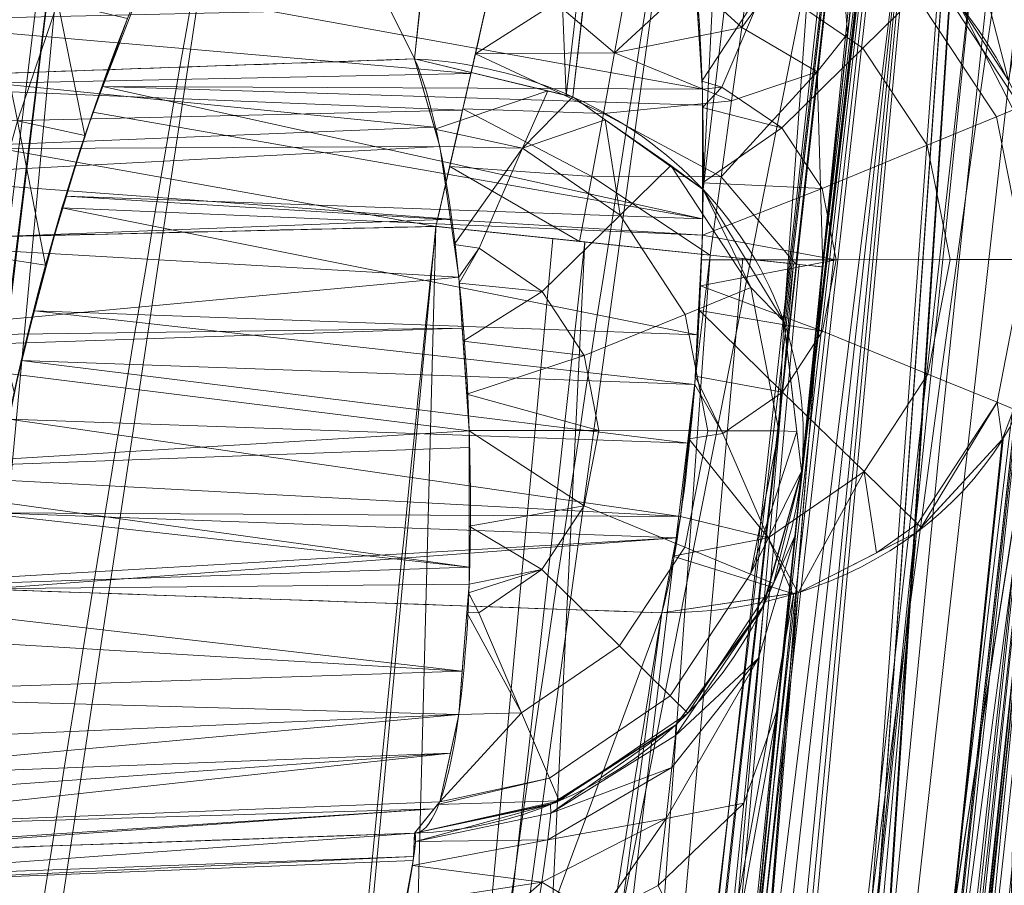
# Model space of a CAD drawing. Header units: millimetres. Extents: x -72 to 72, y -145 to 145.
# Tile 242 of 522: x -56.79 to -56.057, y 5.433 to 6.077. Entities that reach past the tile are written whole.
import ezdxf

# ---------------------------------------------------------------- set-up
doc = ezdxf.new("R2010")
doc.units = ezdxf.units.MM
doc.layers.add('1', color=7, linetype='CONTINUOUS')

msp = doc.modelspace()

# ---------------------------------------------------------------- linework, layer by layer
at = {"layer": '1', "color": 163, "linetype": 'Continuous', "lineweight": 13}
msp.add_line((-56.49554, 5.47173, -27.64889), (-56.49554, 5.47173, -31.85898), dxfattribs=at)
at = {"layer": '1', "color": 163, "linetype": 'Continuous', "lineweight": 13, "extrusion": (0, 0, -1)}
for centre, radius in [((0, 0, 144.00463), 61.01805), ((0, 0, 147), 60.91421), ((0, 0, 145), 60), ((0, 0, 146), 59.5), ((0, 0, 124.36979), 56.39529)]:
    msp.add_circle(centre, radius, dxfattribs=at)
at = {"layer": '1', "color": 163, "linetype": 'Continuous', "lineweight": 13}
for centre, radius in [((0, 0, -145), 60.44338), ((0, 0, -146.70711), 60.20711), ((0, 0, -146), 60)]:
    msp.add_circle(centre, radius, dxfattribs=at)
at = {"layer": '1', "color": 163, "linetype": 'Continuous', "lineweight": 13, "extrusion": (0.080491, 0.48569, 0.870417)}
msp.add_arc((56.52865, 7.97932, 7.43736), 0.3, 180, 276.20176, dxfattribs=at)
at = {"layer": '1', "color": 163, "linetype": 'Continuous', "lineweight": 13, "extrusion": (-1.16738e-07, -7.17124e-07, 1)}
msp.add_arc((-56.32208, 5.89796, 0), 0.3, 350.75416, 88, dxfattribs=at)
at = {"layer": '1', "color": 163, "linetype": 'Continuous', "lineweight": 13}
msp.add_arc((-56.32208, 5.89796, 6.82824), 0.3, 350.75416, 88, dxfattribs=at)
at = {"layer": '1', "color": 163, "linetype": 'Continuous', "lineweight": 13, "extrusion": (-0.990419, 0.034586, 0.133692)}
msp.add_arc((-3.92876, -0.78581, 56.89934), 0.3, 29.2775, 180, dxfattribs=at)
at = {"layer": '1', "color": 163, "linetype": 'Continuous', "lineweight": 13, "extrusion": (-0.039509, -0.386812, 0.921312)}
msp.add_arc((-56.8, -10.75058, -25.47324), 0.3, 360, 93.37432, dxfattribs=at)
at = {"layer": '1', "color": 163, "linetype": 'Continuous', "lineweight": 13, "extrusion": (-0.984819, -0.034391, 0.170143)}
msp.add_arc((-7.74007, -36.81973, 50.74544), 0.3, 0, 156.80298, dxfattribs=at)
at = {"layer": '1', "color": 163, "linetype": 'Continuous', "lineweight": 13, "extrusion": (-0.104303, -0.994546, -4.5473e-05)}
msp.add_arc((-56.8, -22.8847, 0.00104), 0.3, 272.0107, 0, dxfattribs=at)
at = {"layer": '1', "color": 163, "linetype": 'Continuous', "lineweight": 13, "extrusion": (0.079088, 0.48584, 0.870462)}
msp.add_arc((56.53797, 6.17094, 4.3548), 0.3, 100.07135, 180, dxfattribs=at)
at = {"layer": '1', "color": 163, "linetype": 'Continuous', "lineweight": 13, "extrusion": (0, 0, -1)}
for centre in [(56.50601, 5.77155, 27.64889), (56.50601, 5.77155, 31.85898)]:
    msp.add_arc(centre, 0.3, 185.83199, 268, dxfattribs=at)
at = {"layer": '1', "color": 163, "linetype": 'Continuous', "lineweight": 13}
for points, knots in [([(-56.5, 0, 18.81482), (-56.5, 0.85253, 18.81482), (-56.43969, 2.55754, 18.79919), (-56.08016, 5.94974, 18.70925), (-55.18827, 10.12383, 18.49387), (-53.45218, 14.92967, 18.08973), (-51.11648, 19.46228, 17.55493), (-48.25431, 23.65957, 16.89615), (-44.94083, 27.49542, 16.14452), (-41.24778, 30.94825, 15.33191), (-38.57396, 32.99249, 14.75639), (-37.19421, 33.94961, 14.46203)], [0, 0, 0, 0, 0.0625, 0.125, 0.25, 0.375, 0.5, 0.625, 0.75, 0.875, 1, 1, 1, 1]), ([(-56.32309, 7.54056, -31.08785), (-56.3541, 7.30003, -30.51496), (-56.38356, 7.05948, -29.942), (-56.44126, 6.5619, -28.75687), (-56.46928, 6.30488, -28.14468), (-56.49554, 6.04783, -27.53244)], [0, 0, 0, 0, 0.483511, 0.483511, 1, 1, 1, 1]), ([(-56.00922, 7.43084, -40.1881), (-56.38768, 4.57826, -40.186), (-56.64075, 0.13375, -40.18517), (-56.24041, -6.02094, -40.18873), (-55.54351, -10.71621, -40.19373), (-54.419, -15.45484, -40.20106), (-52.84663, -20.19211, -40.21073), (-50.8093, -24.88409, -40.22272), (-48.29613, -29.47759, -40.23704), (-45.29549, -33.91822, -40.25369), (-41.80192, -38.14185, -40.27267), (-37.8257, -42.09225, -40.29399), (-33.38333, -45.7042, -40.31763), (-28.49089, -48.9101, -40.34361), (-21.41016, -52.54962, -40.38134), (-15.53768, -54.48108, -40.41315), (-11.44577, -55.3284, -40.4359)], [0, 0, 0, 0, 0.125, 0.1875, 0.25, 0.3125, 0.375, 0.4375, 0.5, 0.5625, 0.625, 0.6875, 0.75, 0.8125, 0.875, 1, 1, 1, 1]), ([(-55.79206, 7.39856, -43.18009), (-56.02458, 5.64547, -43.17851), (-56.32217, 2.14528, -43.17632), (-56.27749, -3.08307, -43.1759), (-55.7447, -8.31717, -43.17833), (-54.72089, -13.50771, -43.18362), (-53.47375, -17.70598, -43.19032), (-52.24994, -20.97159, -43.197), (-51.21944, -23.37546, -43.20267), (-50.07212, -25.74001, -43.20902), (-48.38894, -28.83185, -43.21838), (-46.01474, -32.54916, -43.23166), (-42.79579, -36.67874, -43.24975), (-39.80591, -39.85509, -43.26661), (-37.22555, -42.23774, -43.2812), (-35.2025, -43.93723, -43.29266), (-33.10278, -45.54055, -43.30456), (-30.93842, -47.03881, -43.31684), (-28.72005, -48.42496, -43.32943), (-25.67963, -50.13476, -43.3467), (-22.51737, -51.63245, -43.36468), (-19.23183, -52.91447, -43.38338), (-15.89144, -54.03892, -43.4024), (-13.34178, -54.7035, -43.41692), (-11.63983, -55.06359, -43.42661)], [0, 0, 0, 0, 0.0625, 0.125, 0.1875, 0.25, 0.3125, 0.34375, 0.375, 0.40625, 0.4375, 0.5, 0.5625, 0.625, 0.65625, 0.6875, 0.71875, 0.75, 0.78125, 0.8125, 0.875, 0.90625, 0.9375, 1, 1, 1, 1]), ([(-56.86121, 6.03506, -27.46927), (-56.84444, 6.18615, -27.82925), (-56.82706, 6.33722, -28.18921), (-56.77896, 6.74111, -29.15152), (-56.74714, 6.9939, -29.75383), (-56.71361, 7.24665, -30.35606)], [0, 0, 0, 0, 0.374028, 0.374028, 1, 1, 1, 1]), ([(-56.62945, 6.27412, 10.24938), (-56.62945, 6.27411, 10.24936), (-56.62945, 6.2741, 10.24935), (-56.7402, 5.65453, 9.13843), (-56.83499, 5.03425, 8.02624), (-56.9929, 3.7928, 5.8003), (-57.05602, 3.17154, 4.68638), (-57.1119, 2.43849, 3.37203), (-57.1199, 2.32692, 3.172), (-57.12739, 2.21535, 2.97195)], [0, 0, 0, 0, 0.000007, 0.000007, 0.458826, 0.458826, 0.91765, 0.91765, 1, 1, 1, 1]), ([(-56.73657, 2.229, 3.02431), (-56.73103, 2.3318, 3.20854), (-56.72505, 2.43461, 3.39277), (-56.67988, 3.15922, 4.69127), (-56.6252, 3.78085, 5.80524), (-56.48387, 5.02311, 8.03145), (-56.3972, 5.64385, 9.14386), (-56.29444, 6.2639, 10.25507), (-56.29443, 6.26391, 10.25509), (-56.29443, 6.26392, 10.25511)], [0, 0, 0, 0, 0.076342, 0.076342, 0.538171, 0.538171, 0.999993, 0.999993, 1, 1, 1, 1]), ([(-56.6342, 6.20904, 6.87179), (-56.6521, 6.20967, 7.00938), (-56.69908, 6.11614, 7.13786), (-56.78295, 5.86541, 7.217), (-56.8145, 5.71988, 7.16157), (-56.81579, 5.65336, 7.04169)], [0, 0, 0, 0, 0.5, 0.5, 1, 1, 1, 1]), ([(-56.47972, 5.92331, -23.18452), (-56.52085, 5.92234, -23.18595), (-56.56198, 5.92138, -23.18738), (-56.70344, 5.91807, -23.19231), (-56.80377, 5.91572, -23.1958), (-56.9041, 5.91337, -23.1993)], [0, 0, 0, 0, 0.290756, 0.290756, 1, 1, 1, 1]), ([(-56.69492, 3.27639, -23.18461), (-56.68311, 3.48081, -23.18461), (-56.67018, 3.68517, -23.1846), (-56.6356, 4.18884, -23.18458), (-56.61267, 4.48807, -23.18457), (-56.5553, 5.16617, -23.18455), (-56.51941, 5.54495, -23.18453), (-56.47972, 5.92331, -23.18452)], [0, 0, 0, 0, 0.231292, 0.231292, 0.57026, 0.57026, 1, 1, 1, 1]), ([(-56.31161, 5.63576, 6.97363), (-56.32931, 5.52698, 6.77875), (-56.34653, 5.41819, 6.58382), (-56.45807, 4.69218, 5.28305), (-56.53699, 4.07437, 4.17611), (-56.66319, 2.83811, 1.96102), (-56.71049, 2.21956, 0.85271), (-56.74205, 1.60087, -0.25588), (-56.74205, 1.60086, -0.25589), (-56.74205, 1.60085, -0.25591)], [0, 0, 0, 0, 0.081004, 0.081004, 0.540502, 0.540502, 0.999993, 0.999993, 1, 1, 1, 1]), ([(-56.49554, 5.47173, -31.85898), (-56.57275, 5.46904, -31.8563), (-56.64995, 5.46634, -31.85361), (-56.81067, 5.46073, -31.84801), (-56.89419, 5.45781, -31.84511), (-56.9777, 5.4549, -31.8422)], [0, 0, 0, 0, 0.480384, 0.480384, 1, 1, 1, 1])]:
    msp.add_open_spline(points, degree=3, knots=knots, dxfattribs=at)
for points, degree in [([(-56.4975, 0, -15.81462), (-56.49828, 2.48412, -15.81371), (-56.33594, 4.96823, -15.8128), (-56.00922, 7.43084, -15.8119)], 3), ([(-56.5, 0, -15.81462), (-56.50001, 2.51197, -14.9586), (-56.27881, 4.98782, -14.11209), (-55.85495, 7.40745, -13.2876)], 3), ([(-56.20731, 5.74104, -27.64889), (-56.15681, 6.23674, -28.83405), (-56.09972, 6.73177, -30.01922), (-56.03602, 7.22595, -31.20439)], 3), ([(-55.86788, 6.75016, -11.80996), (-55.97302, 6.19214, -12.1402), (-56.15721, 5.07276, -12.80332), (-56.35487, 3.38622, -13.80409), (-56.47359, 1.69452, -14.80862), (-56.5, 0.56488, -15.47936), (-56.5, 0, -15.81462)], 3), ([(-56.19183, 5.8931, -22.8847), (-56.1669, 6.13074, -22.88469), (-56.14185, 6.35228, -23.03143), (-56.13134, 6.44381, -23.25368)], 3), ([(-56.41891, 6.20083, -23.36795), (-56.42668, 6.15477, -23.25692), (-56.4519, 6.04311, -23.18398), (-56.47972, 5.92331, -23.18452)], 3), ([(-56.49554, 6.04783, -27.53244), (-56.61743, 6.04357, -27.51138), (-56.73932, 6.03932, -27.49032), (-56.86121, 6.03506, -27.46927)], 3), ([(-56.00894, 5.95347, 10.40194), (-56.25721, 4.45539, 7.69526), (-56.38444, 3.12131, 5.28483), (-56.44747, 1.95118, 3.17065)], 3), ([(-56.19161, 5.89308, -22.8847), (-56.28325, 5.01708, -22.88473), (-56.35426, 4.13894, -22.88476), (-56.40469, 3.25961, -22.88479)], 3), ([(-56.45291, 1.8475, -0.40179), (-56.39317, 3.01883, 1.71438), (-56.26965, 4.35287, 4.12439), (-56.02597, 5.84976, 6.82824)], 3), ([(-56.20756, 5.74107, -31.85898), (-56.20756, 5.74107, -32.18673), (-56.23574, 5.46784, -32.45661), (-56.2653, 5.14446, -32.45659)], 3), ([(-56.20731, 5.74104, -31.85898), (-56.20731, 5.74104, -27.64889)], 1), ([(-56.81579, 5.65336, 7.04169), (-56.64773, 5.64749, 7.019), (-56.47967, 5.64163, 6.99632), (-56.31161, 5.63576, 6.97363)], 3), ([(-56.9777, 5.4549, -27.56558), (-56.81698, 5.46051, -27.59335), (-56.65626, 5.46612, -27.62112), (-56.49554, 5.47173, -27.64889)], 3), ([(-56.55359, 5.17083, -32.15678), (-56.51823, 5.33412, -32.1575), (-56.48985, 5.47193, -32.02308), (-56.49554, 5.47173, -31.85898)], 3)]:
    msp.add_open_spline(points, degree=degree, dxfattribs=at)
for points in [[(-70.21337, 46.85711, -147), (-64.8, 0, -147), (-60.91421, 0, -147), (-55.6479, 24.77604, -147)], [(-56.89024, 41.52245, -163), (-52.44119, 40.07687, -163), (-55.84103, -40.98786, -163), (-62.3, 0, -163)], [(-54.13154, 0, -123.88345), (-51.48215, 16.72756, -123.88345), (-53.63511, 17.4271, -124.36979), (-56.39528, 0, -124.36979)], [(-53.85436, 8.64888, 33.56355), (-54.16802, 11.61452, 26.02735), (-56.31856, 1.03933, 24.85322)], [(-56.19432, 2.23495, 18.74049), (-56.31856, 1.03933, 24.85322), (-54.16802, 11.61452, 26.02735)], [(-54.16802, 11.61452, 26.02735), (-55.16127, 9.79081, 18.48951), (-56.19432, 2.23495, 18.74049)], [(-55.53851, 9.79294, -124.36979), (-63.02555, 11.36565, -124.52), (-62.40475, 1.53541, -124.47502)], [(-55.53851, -9.79294, -124.36979), (-55.53851, 9.79294, -124.36979), (-62.40475, 1.53541, -124.47502)], [(-56.31856, 1.03933, 24.85322), (-55.92708, -1.76367, 30.57949), (-53.85436, 8.64888, 33.56355)], [(-56.5, 0, 18.81482), (-55.3534, 8.38566, 18.5362), (-56.47108, 1.44787, 10.76363)], [(-56.45956, 1.71205, 10.5824), (-56.47108, 1.44787, 10.76363), (-55.3534, 8.38566, 18.5362)], [(-56.45064, 1.89136, 10.31615), (-56.45956, 1.71205, 10.5824), (-55.3534, 8.38566, 18.5362)], [(-55.3534, 8.38566, 18.5362), (-55.88597, 6.65343, 10.8261), (-56.45064, 1.89136, 10.31615)], [(-56.41431, 6.79428, -29.31035), (-56.20891, 7.51237, -31.0935), (-56.38273, 6.02078, -27.53896)], [(-56.37769, 6.01957, -27.53925), (-56.38273, 6.02078, -27.53896), (-56.20891, 7.51237, -31.0935)], [(-56.37769, 6.01957, -27.53925), (-56.20891, 7.51237, -31.0935), (-56.20364, 7.51107, -31.09376)], [(-56.20364, 7.51107, -31.09376), (-56.28085, 5.95071, -27.56401), (-56.37769, 6.01957, -27.53925)], [(-56.20364, 7.51107, -31.09376), (-56.1061, 7.43998, -31.11833), (-56.28085, 5.95071, -27.56401)], [(-56.22086, 5.85251, -27.60267), (-56.28085, 5.95071, -27.56401), (-56.1061, 7.43998, -31.11833)], [(-56.1061, 7.43998, -31.11833), (-56.0469, 7.33929, -31.1574), (-56.22086, 5.85251, -27.60267)], [(-55.85495, 7.40745, -13.2876), (-56.00922, 7.43084, -15.8119), (-56.5, 0, -15.81462)], [(-56.40469, 3.25961, -22.88479), (-56.4975, 0, -15.81462), (-56.00922, 7.43084, -15.8119)], [(-56.49511, 0.539, -32.45649), (-56.00922, 7.43084, -40.1881), (-56.27178, -5.04097, -40.18836)], [(-56.49511, 0.539, -32.45649), (-56.49498, 0.75138, -32.41617), (-56.00922, 7.43084, -40.1881)], [(-56.41876, 3.02837, -32.4082), (-56.00922, 7.43084, -40.1881), (-56.49498, 0.75138, -32.41617)], [(-56.00922, 7.43084, -40.1881), (-56.41876, 3.02837, -32.4082), (-56.40469, 3.25961, -32.45656)], [(-56.00922, 7.43084, -40.1881), (-56.40469, 3.25961, -32.45656), (-56.26486, 5.14442, -32.4566)], [(-56.00922, 7.43084, -15.8119), (-56.19161, 5.89308, -22.8847), (-56.40469, 3.25961, -22.88479)], [(-56.26486, 5.14442, -32.4566), (-56.24541, 5.35736, -32.41618), (-56.00922, 7.43084, -40.1881)], [(-56.24541, 5.35736, -32.41618), (-56.22534, 5.56403, -32.2807), (-56.00922, 7.43084, -40.1881)], [(-56.23286, -3.19209, -40.18832), (-56.00922, 7.43084, -40.1881), (-55.79206, 7.39856, -43.18013)], [(-56.00922, 7.43084, -40.1881), (-56.22534, 5.56403, -32.2807), (-56.21251, 5.69253, -32.09246)], [(-56.00922, 7.43084, -31.69502), (-56.21251, 5.69253, -32.09246), (-56.20731, 5.74104, -31.85898)], [(-56.21251, 5.69253, -32.09246), (-56.00922, 7.43084, -31.69502), (-56.00922, 7.43084, -40.1881)], [(-56.02271, 7.3284, -31.44971), (-56.00922, 7.43084, -31.69502), (-56.20731, 5.74104, -31.85898)], [(-56.00922, 7.43084, -15.8119), (-56.16665, 6.12802, -22.9339), (-56.19161, 5.89308, -22.8847)], [(-55.86141, 7.0788, -12.54878), (-55.85495, 7.40745, -13.2876), (-56.1776, 3.70227, -14.55161)], [(-55.79206, 7.39856, -43.18013), (-56.03702, -3.17808, -43.17729), (-56.23286, -3.19209, -40.18832)], [(-56.2203, 5.84775, -27.60464), (-56.22086, 5.85251, -27.60267), (-56.0469, 7.33929, -31.1574)], [(-56.0469, 7.33929, -31.1574), (-56.04642, 7.33429, -31.15947), (-56.2203, 5.84775, -27.60464)], [(-56.20756, 5.74107, -27.64889), (-56.2203, 5.84775, -27.60464), (-56.04642, 7.33429, -31.15947)], [(-56.04642, 7.33429, -31.15947), (-56.03602, 7.22595, -31.20439), (-56.20756, 5.74107, -27.64889)], [(-56.20731, 5.74104, -31.85898), (-56.03602, 7.22595, -31.20439), (-56.02271, 7.3284, -31.44971)], [(-56.20731, 5.74104, -31.85898), (-56.20731, 5.74104, -27.64889), (-56.03602, 7.22595, -31.20439)], [(-55.86141, 7.0788, -12.54878), (-56.33354, 3.54901, -14.17679), (-56.18406, 3.3738, -13.81305)], [(-56.1776, 3.70227, -14.55161), (-56.33354, 3.54901, -14.17679), (-55.86141, 7.0788, -12.54878)], [(-56.18406, 3.3738, -13.81305), (-55.86788, 6.75016, -11.80996), (-55.86141, 7.0788, -12.54878)], [(-56.79068, 6.64092, -28.91281), (-56.41431, 6.79428, -29.31035), (-56.49554, 6.04783, -27.53244)], [(-56.38273, 6.02078, -27.53896), (-56.49554, 6.04783, -27.53244), (-56.41431, 6.79428, -29.31035)], [(-55.86788, 6.75016, -11.80996), (-56.5, 0, -15.81462), (-55.93993, 6.356, -0.76468)], [(-56.45064, 1.89136, 10.31615), (-55.88597, 6.65343, 10.8261), (-55.94293, 6.33904, 10.7553)], [(-56.49554, 6.04783, -27.53244), (-56.86121, 6.03506, -27.46927), (-56.79068, 6.64092, -28.91281)], [(-55.98583, 6.09131, -0.58402), (-55.93993, 6.356, -0.76468), (-56.5, 0, -15.81462)], [(-56.75101, 6.30607, 10.24368), (-56.79565, 6.33889, 10.22983), (-57.24287, 2.24127, 2.96182)], [(-56.45064, 1.89136, 10.31615), (-55.94293, 6.33904, 10.7553), (-55.98956, 6.06923, 10.56381)], [(-56.7432, 6.30401, 10.24405), (-56.75101, 6.30607, 10.24368), (-57.24287, 2.24127, 2.96182)], [(-57.24287, 2.24127, 2.96182), (-57.23606, 2.23974, 2.96241), (-56.7432, 6.30401, 10.24405)], [(-56.93482, 4.2464, 6.61362), (-56.7432, 6.30401, 10.24405), (-57.23606, 2.23974, 2.96241)], [(-56.93482, 4.2464, 6.61362), (-56.62945, 6.27412, 10.24938), (-56.7432, 6.30401, 10.24405)], [(-56.57173, 4.24796, 6.64234), (-56.29443, 6.26392, 10.25511), (-56.62945, 6.27412, 10.24938), (-56.93482, 4.2464, 6.61362)], [(-56.17905, 6.23412, 10.26107), (-56.29443, 6.26392, 10.25511), (-56.57173, 4.24796, 6.64234)], [(-56.62646, 2.20478, 3.03451), (-56.17905, 6.23412, 10.26107), (-56.57173, 4.24796, 6.64234)], [(-56.17355, 6.2327, 10.26135), (-56.17905, 6.23412, 10.26107), (-56.62646, 2.20478, 3.03451)], [(-56.17355, 6.2327, 10.26135), (-56.62646, 2.20478, 3.03451), (-56.62185, 2.20377, 3.03494)], [(-56.62185, 2.20377, 3.03494), (-56.12742, 6.19921, 10.27577), (-56.17355, 6.2327, 10.26135)], [(-56.17334, 6.06653, -22.91109), (-56.15618, 6.22325, -22.98584), (-56.18098, 6.16852, -23.07277)], [(-56.62185, 2.20377, 3.03494), (-56.57665, 2.1745, 3.04992), (-56.12742, 6.19921, 10.27577)], [(-56.12742, 6.19921, 10.27577), (-56.57665, 2.1745, 3.04992), (-56.52647, 2.142, 3.06654)], [(-56.52647, 2.142, 3.06654), (-56.07548, 6.16151, 10.29201), (-56.12742, 6.19921, 10.27577)], [(-56.18098, 6.16852, -23.07277), (-56.24511, 6.12204, -23.15358), (-56.25211, 6.07114, -23.12639)], [(-56.25211, 6.07114, -23.12639), (-56.19586, 6.03838, -23.01269), (-56.18098, 6.16852, -23.07277)], [(-56.18098, 6.16852, -23.07277), (-56.19586, 6.03838, -23.01269), (-56.17334, 6.06653, -22.91109)], [(-56.07548, 6.16151, 10.29201), (-56.52647, 2.142, 3.06654), (-56.49423, 2.0953, 3.09164)], [(-56.49423, 2.0953, 3.09164), (-56.04463, 6.10919, 10.31835), (-56.07548, 6.16151, 10.29201)], [(-56.21164, 6.15595, 6.9343), (-56.12226, 6.095, 6.9343), (-56.16185, 6.05595, 7.02665), (-56.23353, 6.10482, 7.02665)], [(-56.05357, 6.03177, 0), (-56.09018, 6.08829, 0), (-56.08055, 6.13661, -0.23323)], [(-56.08055, 6.13661, -0.23323), (-56.04392, 6.08445, -0.25281), (-56.05357, 6.03177, 0)], [(-56.90597, 6.12474, -23.28766), (-56.90597, 6.07627, -23.25509), (-56.44261, 6.08676, -23.23945)], [(-56.25211, 6.07114, -23.12639), (-56.24511, 6.12204, -23.15358), (-56.28954, 6.10551, -23.18582)], [(-56.28175, 6.03133, 7.09245), (-56.28706, 6.11605, 7.03124), (-56.23353, 6.10482, 7.02665)], [(-56.81288, 6.1087, 7.15259), (-56.76113, 6.09023, 7.13812), (-56.79102, 6.00169, 7.18643)], [(-56.01723, 6.06271, 10.34175), (-56.04463, 6.10919, 10.31835), (-56.49423, 2.0953, 3.09164)], [(-56.34669, 6.05241, -23.18788), (-56.25211, 6.07114, -23.12639), (-56.28954, 6.10551, -23.18582)], [(-56.28954, 6.10551, -23.18582), (-56.33905, 6.09463, -23.21033), (-56.34669, 6.05241, -23.18788)], [(-56.23353, 6.10482, 7.02665), (-56.26685, 6.02698, 7.09339), (-56.28175, 6.03133, 7.09245)], [(-56.23353, 6.10482, 7.02665), (-56.16185, 6.05595, 7.02665), (-56.22215, 5.9965, 7.09339), (-56.26685, 6.02698, 7.09339)], [(-56.10846, 6.1086, 6.82824), (-56.04465, 6.01214, 6.82824), (-56.06257, 6.00477, 6.9343), (-56.12226, 6.095, 6.9343)], [(-56.28138, 6.02532, 7.0968), (-56.7277, 6.02728, 7.15873), (-56.69915, 6.10105, 7.11023)], [(-56.69915, 6.10105, 7.11023), (-56.28517, 6.08589, 7.05304), (-56.28138, 6.02532, 7.0968)], [(-56.74101, 5.99078, 7.17743), (-56.79102, 6.00169, 7.18643), (-56.76113, 6.09023, 7.13812)], [(-56.76113, 6.09023, 7.13812), (-56.70915, 6.07786, 7.13233), (-56.74101, 5.99078, 7.17743)], [(-55.98583, 6.09131, -0.58402), (-56.5, 0, -15.81462), (-56.48054, 1.18761, -0.82414)], [(-56.48054, 1.18761, -0.82414), (-56.01609, 5.91013, -0.31693), (-55.98583, 6.09131, -0.58402)], [(-56.34669, 6.05241, -23.18788), (-56.33905, 6.09463, -23.21033), (-56.39072, 6.08951, -23.22644)], [(-56.12226, 6.095, 6.9343), (-56.06257, 6.00477, 6.9343), (-56.114, 5.9836, 7.02665), (-56.16185, 6.05595, 7.02665)], [(-56.45362, 6.03692, -23.20661), (-56.44261, 6.08676, -23.23945), (-56.90597, 6.07627, -23.25509)], [(-56.39072, 6.08951, -23.22644), (-56.4418, 6.08972, -23.23439), (-56.4503, 6.05162, -23.21304)], [(-56.4503, 6.05162, -23.21304), (-56.34669, 6.05241, -23.18788), (-56.39072, 6.08951, -23.22644)], [(-56.03239, 5.97594, 0), (-56.03239, 5.97594, 6.82824), (-56.09018, 6.08829, 6.82824), (-56.09018, 6.08829, 0)], [(-56.90597, 6.07627, -23.25509), (-56.90597, 6.02781, -23.22252), (-56.45362, 6.03692, -23.20661)], [(-56.45064, 1.89136, 10.31615), (-55.98956, 6.06923, 10.56381), (-56.00894, 5.95347, 10.40194)], [(-56.25961, 6.0168, -23.10689), (-56.25211, 6.07114, -23.12639), (-56.34669, 6.05241, -23.18788)], [(-56.25211, 6.07114, -23.12639), (-56.25961, 6.0168, -23.10689), (-56.19586, 6.03838, -23.01269)], [(-56.01723, 6.06271, 10.34175), (-56.49423, 2.0953, 3.09164), (-56.46519, 2.05323, 3.11424)], [(-56.01723, 6.06271, 10.34175), (-56.46519, 2.05323, 3.11424), (-56.46448, 2.04912, 3.11651)], [(-56.46448, 2.04912, 3.11651), (-56.01685, 6.05775, 10.34448), (-56.01723, 6.06271, 10.34175)], [(-56.19183, 5.8931, -22.8847), (-56.17334, 6.06653, -22.91109), (-56.19586, 6.03838, -23.01269)], [(-56.01685, 6.05775, 10.34448), (-56.46448, 2.04912, 3.11651), (-56.45571, 1.99865, 3.14441)], [(-56.45571, 1.99865, 3.14441), (-56.01276, 6.00381, 10.37421), (-56.01685, 6.05775, 10.34448)], [(-56.16185, 6.05595, 7.02665), (-56.114, 5.9836, 7.02665), (-56.1923, 5.95138, 7.09339), (-56.22215, 5.9965, 7.09339)], [(-56.86121, 6.03506, -27.46927), (-56.49554, 6.04783, -27.53244), (-56.48101, 5.99702, -27.45862)], [(-56.4806, 5.99558, -27.45653), (-56.49554, 6.04783, -27.53244), (-56.3963, 6.02403, -27.53818)], [(-56.4503, 6.05162, -23.21304), (-56.45957, 6.01074, -23.19734), (-56.35497, 6.00736, -23.17181)], [(-56.35497, 6.00736, -23.17181), (-56.34669, 6.05241, -23.18788), (-56.4503, 6.05162, -23.21304)], [(-56.34669, 6.05241, -23.18788), (-56.35497, 6.00736, -23.17181), (-56.25961, 6.0168, -23.10689)], [(-56.45987, 6.00973, -23.20132), (-56.45362, 6.03692, -23.20661), (-56.90597, 6.02781, -23.22252)], [(-56.48101, 5.99702, -27.45862), (-56.88738, 5.98073, -27.38925), (-56.86121, 6.03506, -27.46927)], [(-56.19586, 6.03838, -23.01269), (-56.25961, 6.0168, -23.10689), (-56.26748, 5.96004, -23.09559)], [(-56.26748, 5.96004, -23.09559), (-56.21194, 5.89521, -22.99297), (-56.19586, 6.03838, -23.01269)], [(-56.19586, 6.03838, -23.01269), (-56.21194, 5.89521, -22.99297), (-56.19183, 5.8931, -22.8847)], [(-56.90597, 6.02781, -23.22252), (-56.9055, 5.99934, -23.21674), (-56.45987, 6.00973, -23.20132)], [(-56.28138, 5.92877, 7.12177), (-56.73509, 6.00817, 7.17129), (-56.7277, 6.02728, 7.15873)], [(-56.28138, 6.02532, 7.0968), (-56.28138, 6.01336, 7.09989), (-56.7277, 6.02728, 7.15873)], [(-56.7277, 6.02728, 7.15873), (-56.28138, 6.01336, 7.09989), (-56.28138, 5.92877, 7.12177)], [(-56.28138, 6.02532, 7.0968), (-56.28175, 6.03133, 7.09245), (-56.26685, 6.02698, 7.09339)], [(-56.26685, 6.02698, 7.09339), (-56.28138, 6.01167, 7.10033), (-56.28138, 6.02532, 7.0968)], [(-56.28138, 6.01167, 7.10033), (-56.26685, 6.02698, 7.09339), (-56.22215, 5.9965, 7.09339)], [(-56.3963, 6.02403, -27.53818), (-56.41536, 5.98147, -27.45468), (-56.4806, 5.99558, -27.45653)], [(-56.41536, 5.98147, -27.45468), (-56.3963, 6.02403, -27.53818), (-56.37769, 6.01957, -27.53925)], [(-56.41536, 5.98147, -27.45468), (-56.37769, 6.01957, -27.53925), (-56.35362, 6.00246, -27.5454)], [(-56.26748, 5.96004, -23.09559), (-56.25961, 6.0168, -23.10689), (-56.35497, 6.00736, -23.17181)], [(-56.47972, 5.92331, -23.18452), (-56.45987, 6.00973, -23.20132), (-56.9055, 5.99934, -23.21674)], [(-56.45957, 6.01074, -23.19734), (-56.46944, 5.96774, -23.18769), (-56.36373, 5.96031, -23.16253)], [(-56.36373, 5.96031, -23.16253), (-56.35497, 6.00736, -23.17181), (-56.45957, 6.01074, -23.19734)], [(-56.22215, 5.9965, 7.09339), (-56.28138, 5.9557, 7.11481), (-56.28138, 6.01167, 7.10033)], [(-56.04465, 6.01214, 6.82824), (-56.02208, 5.89871, 6.82824), (-56.04145, 5.89866, 6.9343), (-56.06257, 6.00477, 6.9343)], [(-56.28138, 5.92877, 7.12177), (-56.75521, 5.94572, 7.18645), (-56.73509, 6.00817, 7.17129)], [(-56.01276, 6.00381, 10.37421), (-56.45571, 1.99865, 3.14441), (-56.44747, 1.95118, 3.17065)], [(-56.44747, 1.95118, 3.17065), (-56.00894, 5.95347, 10.40194), (-56.01276, 6.00381, 10.37421)], [(-56.35362, 6.00246, -27.5454), (-56.34264, 5.93153, -27.45468), (-56.41536, 5.98147, -27.45468)], [(-56.35497, 6.00736, -23.17181), (-56.36373, 5.96031, -23.16253), (-56.26748, 5.96004, -23.09559)], [(-56.3046, 5.96759, -27.55794), (-56.30482, 5.96857, -27.54544), (-56.35362, 6.00246, -27.5454)], [(-56.35362, 6.00246, -27.5454), (-56.30482, 5.96857, -27.54544), (-56.34264, 5.93153, -27.45468)], [(-56.06257, 6.00477, 6.9343), (-56.04145, 5.89866, 6.9343), (-56.09706, 5.89852, 7.02665), (-56.114, 5.9836, 7.02665)], [(-56.9055, 5.99934, -23.21674), (-56.9041, 5.91337, -23.1993), (-56.47972, 5.92331, -23.18452)], [(-56.88738, 5.98073, -27.38925), (-56.48101, 5.99702, -27.45862), (-56.47689, 5.9826, -27.43768)], [(-56.77021, 5.89452, 7.18977), (-56.81897, 5.90184, 7.20073), (-56.79102, 6.00169, 7.18643)], [(-56.79102, 6.00169, 7.18643), (-56.74101, 5.99078, 7.17743), (-56.77021, 5.89452, 7.18977)], [(-56.47689, 5.9826, -27.43768), (-56.4806, 5.99558, -27.45653), (-56.41536, 5.98147, -27.45468)], [(-56.28138, 5.9557, 7.11481), (-56.22215, 5.9965, 7.09339), (-56.1923, 5.95138, 7.09339)], [(-56.47689, 5.9826, -27.43768), (-56.89717, 5.96041, -27.35932), (-56.88738, 5.98073, -27.38925)], [(-56.89717, 5.96041, -27.35932), (-56.47689, 5.9826, -27.43768), (-56.46897, 5.92864, -27.40272)], [(-56.46621, 5.90989, -27.39058), (-56.47689, 5.9826, -27.43768), (-56.41536, 5.98147, -27.45468)], [(-56.41536, 5.98147, -27.45468), (-56.44746, 5.90711, -27.38774), (-56.46621, 5.90989, -27.39058)], [(-56.41536, 5.98147, -27.45468), (-56.34264, 5.93153, -27.45468), (-56.40051, 5.87487, -27.38774), (-56.44746, 5.90711, -27.38774)], [(-56.114, 5.9836, 7.02665), (-56.09706, 5.89852, 7.02665), (-56.18174, 5.89831, 7.09339), (-56.1923, 5.95138, 7.09339)], [(-56.46944, 5.96774, -23.18769), (-56.47972, 5.92331, -23.18452), (-56.37281, 5.91209, -23.16051)], [(-56.37281, 5.91209, -23.16051), (-56.36373, 5.96031, -23.16253), (-56.46944, 5.96774, -23.18769)], [(-56.30482, 5.96857, -27.54544), (-56.24521, 5.87776, -27.54544), (-56.29424, 5.85779, -27.45468), (-56.34264, 5.93153, -27.45468)], [(-56.30482, 5.96857, -27.54544), (-56.3046, 5.96759, -27.55794), (-56.28085, 5.95071, -27.56401)], [(-56.28085, 5.95071, -27.56401), (-56.24521, 5.87776, -27.54544), (-56.30482, 5.96857, -27.54544)], [(-56.46897, 5.92864, -27.40272), (-56.9138, 5.9115, -27.32846), (-56.89717, 5.96041, -27.35932)], [(-56.36373, 5.96031, -23.16253), (-56.37281, 5.91209, -23.16051), (-56.27555, 5.90189, -23.09308)], [(-56.27555, 5.90189, -23.09308), (-56.26748, 5.96004, -23.09559), (-56.36373, 5.96031, -23.16253)], [(-56.26748, 5.96004, -23.09559), (-56.27555, 5.90189, -23.09308), (-56.21194, 5.89521, -22.99297)], [(-56.00894, 5.95347, 10.40194), (-56.44747, 1.95118, 10), (-56.45064, 1.89136, 10.31615)], [(-56.00894, 5.95347, 10.40194), (-56.44747, 1.95118, 3.17065), (-56.44747, 1.95118, 10)], [(-56.1923, 5.95138, 7.09339), (-56.28138, 5.91682, 7.12487), (-56.28138, 5.9557, 7.11481)], [(-56.28138, 5.91682, 7.12487), (-56.1923, 5.95138, 7.09339), (-56.18174, 5.89831, 7.09339)], [(-56.28138, 5.91682, 7.12487), (-56.75802, 5.93702, 7.18856), (-56.75521, 5.94572, 7.18645)], [(-56.75521, 5.94572, 7.18645), (-56.28138, 5.92877, 7.12177), (-56.28138, 5.91682, 7.12487)], [(-56.28085, 5.95071, -27.56401), (-56.22086, 5.85251, -27.60267), (-56.24521, 5.87776, -27.54544)], [(-56.28517, 5.84263, 7.11597), (-56.77845, 5.86043, 7.18111), (-56.75802, 5.93702, 7.18856)], [(-56.75802, 5.93702, 7.18856), (-56.28138, 5.91682, 7.12487), (-56.28517, 5.84263, 7.11597)], [(-56.34264, 5.93153, -27.45468), (-56.29424, 5.85779, -27.45468), (-56.36925, 5.82724, -27.38774), (-56.40051, 5.87487, -27.38774)], [(-56.6028, 4.60112, -23.18457), (-56.47972, 5.92331, -23.18452), (-56.9041, 5.91337, -23.1993), (-57.02499, 4.60344, -23.19932)], [(-56.9138, 5.9115, -27.32846), (-56.46897, 5.92864, -27.40272), (-56.46263, 5.88553, -27.37479)], [(-56.47972, 5.92331, -23.18452), (-56.6028, 4.60112, -23.18457), (-56.51481, 4.59397, -23.16803)], [(-56.51481, 4.59397, -23.16803), (-56.39277, 5.91419, -23.16432), (-56.47972, 5.92331, -23.18452)], [(-56.36879, 5.91167, -23.15875), (-56.39277, 5.91419, -23.16432), (-56.51481, 4.59397, -23.16803)], [(-56.18174, 5.89831, 7.09339), (-56.28208, 5.89839, 7.12439), (-56.28138, 5.91682, 7.12487)], [(-56.46263, 5.88553, -27.37479), (-56.93775, 5.84105, -27.284), (-56.9138, 5.9115, -27.32846)], [(-56.36879, 5.91167, -23.15875), (-56.51481, 4.59397, -23.16803), (-56.43366, 4.58737, -23.12461)], [(-56.01609, 5.91013, -0.31693), (-56.48054, 1.18761, -0.82414), (-56.46863, 1.50797, -0.73319)], [(-56.01609, 5.91013, -0.31693), (-56.46863, 1.50797, -0.73319), (-56.45728, 1.75972, -0.53146)], [(-56.46263, 5.88553, -27.37479), (-56.46621, 5.90989, -27.39058), (-56.44746, 5.90711, -27.38774)], [(-56.44746, 5.90711, -27.38774), (-56.46233, 5.88095, -27.37393), (-56.46263, 5.88553, -27.37479)], [(-56.46233, 5.88095, -27.37393), (-56.44746, 5.90711, -27.38774), (-56.40051, 5.87487, -27.38774)], [(-56.01609, 5.91013, -0.31693), (-56.45728, 1.75972, -0.53146), (-56.45291, 1.8475, -0.40179)], [(-56.45291, 1.8475, -0.40179), (-56.02597, 5.84976, 0), (-56.01609, 5.91013, -0.31693)], [(-56.43366, 4.58737, -23.12461), (-56.27555, 5.90189, -23.09308), (-56.36879, 5.91167, -23.15875)], [(-56.81897, 5.90184, 7.20073), (-56.77021, 5.89452, 7.18977), (-56.79365, 5.8, 7.16935)], [(-56.27555, 5.90189, -23.09308), (-56.43366, 4.58737, -23.12461), (-56.36949, 4.58215, -23.05849)], [(-56.36949, 4.58215, -23.05849), (-56.25132, 5.89935, -23.05557), (-56.27555, 5.90189, -23.09308)], [(-56.21355, 5.89538, -22.99707), (-56.25132, 5.89935, -23.05557), (-56.36949, 4.58215, -23.05849)], [(-56.36949, 4.58215, -23.05849), (-56.3284, 4.57881, -22.97593), (-56.21355, 5.89538, -22.99707)], [(-56.3284, 4.57881, -22.97593), (-56.20932, 5.89494, -22.97522), (-56.21355, 5.89538, -22.99707)], [(-56.19183, 5.8931, -22.8847), (-56.20932, 5.89494, -22.97522), (-56.3284, 4.57881, -22.97593)], [(-56.3284, 4.57881, -22.97593), (-56.29886, 4.57641, -22.88475), (-56.19183, 5.8931, -22.8847)], [(-56.28283, 5.87914, 7.12388), (-56.28208, 5.89839, 7.12439), (-56.18174, 5.89831, 7.09339)], [(-56.18174, 5.89831, 7.09339), (-56.19203, 5.8452, 7.09339), (-56.28283, 5.87914, 7.12388)], [(-56.09706, 5.89852, 7.02665), (-56.11357, 5.81336, 7.02665), (-56.19203, 5.8452, 7.09339), (-56.18174, 5.89831, 7.09339)], [(-56.04145, 5.89866, 6.9343), (-56.06204, 5.79245, 6.9343), (-56.11357, 5.81336, 7.02665), (-56.09706, 5.89852, 7.02665)], [(-56.04956, 5.78731, 6.86524), (-56.06204, 5.79245, 6.9343), (-56.04145, 5.89866, 6.9343)], [(-56.93775, 5.84105, -27.284), (-56.46263, 5.88553, -27.37479), (-56.46008, 5.84754, -27.36764)], [(-56.40051, 5.87487, -27.38774), (-56.45943, 5.83797, -27.36583), (-56.46233, 5.88095, -27.37393)], [(-56.24521, 5.87776, -27.54544), (-56.22441, 5.77113, -27.54544), (-56.27735, 5.77121, -27.45468), (-56.29424, 5.85779, -27.45468)], [(-56.28354, 5.86059, 7.1234), (-56.28283, 5.87914, 7.12388), (-56.19203, 5.8452, 7.09339)], [(-56.22441, 5.77113, -27.54544), (-56.24521, 5.87776, -27.54544), (-56.22086, 5.85251, -27.60267)], [(-56.45943, 5.83797, -27.36583), (-56.40051, 5.87487, -27.38774), (-56.36925, 5.82724, -27.38774)], [(-56.28706, 5.80568, 7.11154), (-56.78833, 5.8234, 7.1775), (-56.77845, 5.86043, 7.18111)], [(-56.77845, 5.86043, 7.18111), (-56.28517, 5.84263, 7.11597), (-56.28706, 5.80568, 7.11154)], [(-56.29424, 5.85779, -27.45468), (-56.27735, 5.77121, -27.45468), (-56.35834, 5.77133, -27.38774), (-56.36925, 5.82724, -27.38774)], [(-56.28666, 5.81192, 7.11289), (-56.28354, 5.86059, 7.1234), (-56.22166, 5.79992, 7.09339)], [(-56.19203, 5.8452, 7.09339), (-56.22166, 5.79992, 7.09339), (-56.28354, 5.86059, 7.1234)], [(-56.47744, 1.75664, -0.35039), (-56.05714, 5.76723, 6.87714), (-56.02597, 5.84976, 6.82824)], [(-56.02597, 5.84976, 6.82824), (-56.45291, 1.8475, -0.40179), (-56.47744, 1.75664, -0.35039)], [(-56.45291, 1.8475, -0.40179), (-56.02597, 5.84976, 6.82824), (-56.02597, 5.84976, 0)], [(-56.22086, 5.85251, -27.60267), (-56.21108, 5.77056, -27.63665), (-56.22441, 5.77113, -27.54544)], [(-56.94021, 5.83146, -27.28251), (-56.46008, 5.84754, -27.36764), (-56.45493, 5.77125, -27.35327)], [(-56.46008, 5.84754, -27.36764), (-56.94021, 5.83146, -27.28251), (-56.93775, 5.84105, -27.284)], [(-56.11357, 5.81336, 7.02665), (-56.16107, 5.74077, 7.02665), (-56.22166, 5.79992, 7.09339), (-56.19203, 5.8452, 7.09339)], [(-56.36925, 5.82724, -27.38774), (-56.45675, 5.79833, -27.35837), (-56.45943, 5.83797, -27.36583)], [(-56.45493, 5.77125, -27.35327), (-56.96359, 5.74023, -27.26826), (-56.94021, 5.83146, -27.28251)], [(-56.45675, 5.79833, -27.35837), (-56.36925, 5.82724, -27.38774), (-56.35834, 5.77133, -27.38774)], [(-56.29175, 5.76204, 7.08806), (-56.79724, 5.77995, 7.15591), (-56.78833, 5.8234, 7.1775)], [(-56.78833, 5.8234, 7.1775), (-56.28706, 5.80568, 7.11154), (-56.29175, 5.76204, 7.08806)], [(-56.28706, 5.80568, 7.11154), (-56.28666, 5.81192, 7.11289), (-56.2662, 5.76922, 7.09339)], [(-56.22166, 5.79992, 7.09339), (-56.2662, 5.76922, 7.09339), (-56.28666, 5.81192, 7.11289)], [(-56.06204, 5.79245, 6.9343), (-56.12127, 5.70192, 6.9343), (-56.16107, 5.74077, 7.02665), (-56.11357, 5.81336, 7.02665)], [(-56.2662, 5.76922, 7.09339), (-56.29142, 5.76509, 7.0897), (-56.28706, 5.80568, 7.11154)], [(-56.35834, 5.77133, -27.38774), (-56.45494, 5.77146, -27.35331), (-56.45675, 5.79833, -27.35837)], [(-56.16107, 5.74077, 7.02665), (-56.2325, 5.69155, 7.02665), (-56.2662, 5.76922, 7.09339), (-56.22166, 5.79992, 7.09339)], [(-56.11857, 5.69926, 6.92065), (-56.12127, 5.70192, 6.9343), (-56.06204, 5.79245, 6.9343)], [(-56.06204, 5.79245, 6.9343), (-56.05814, 5.76458, 6.8787), (-56.11857, 5.69926, 6.92065)], [(-56.06204, 5.79245, 6.9343), (-56.04956, 5.78731, 6.86524), (-56.05814, 5.76458, 6.8787)], [(-56.29763, 5.70742, 7.05867), (-56.80651, 5.73473, 7.13345), (-56.79724, 5.77995, 7.15591)], [(-56.79724, 5.77995, 7.15591), (-56.29175, 5.76204, 7.08806), (-56.29763, 5.70742, 7.05867)], [(-56.45493, 5.77125, -27.35327), (-56.45493, 5.75867, -27.35581), (-56.96359, 5.74023, -27.26826)], [(-56.45493, 5.77125, -27.35327), (-56.45494, 5.77146, -27.35331), (-56.35834, 5.77133, -27.38774)], [(-56.35834, 5.77133, -27.38774), (-56.36942, 5.71545, -27.38774), (-56.45493, 5.77125, -27.35327)], [(-56.45493, 5.70024, -27.36762), (-56.45493, 5.77125, -27.35327), (-56.36942, 5.71545, -27.38774)], [(-56.27735, 5.77121, -27.45468), (-56.2945, 5.68468, -27.45468), (-56.36942, 5.71545, -27.38774), (-56.35834, 5.77133, -27.38774)], [(-56.22441, 5.77113, -27.54544), (-56.24552, 5.66457, -27.54544), (-56.2945, 5.68468, -27.45468), (-56.27735, 5.77121, -27.45468)], [(-56.29142, 5.76509, 7.0897), (-56.2662, 5.76922, 7.09339), (-56.2325, 5.69155, 7.02665)], [(-56.24552, 5.66457, -27.54544), (-56.22441, 5.77113, -27.54544), (-56.21108, 5.77056, -27.63665)], [(-56.21108, 5.77056, -27.63665), (-56.20756, 5.74107, -27.64889), (-56.24552, 5.66457, -27.54544)], [(-56.47835, 1.75328, -0.34849), (-56.05814, 5.76458, 6.8787), (-56.05714, 5.76723, 6.87714)], [(-56.05714, 5.76723, 6.87714), (-56.47744, 1.75664, -0.35039), (-56.47835, 1.75328, -0.34849)], [(-56.47835, 1.75328, -0.34849), (-56.12208, 5.69547, 6.92309), (-56.05814, 5.76458, 6.8787)], [(-56.2325, 5.69155, 7.02665), (-56.29763, 5.70742, 7.05867), (-56.29142, 5.76509, 7.0897)], [(-56.96359, 5.74023, -27.26826), (-56.45493, 5.75867, -27.35581), (-56.45493, 5.6696, -27.37381)], [(-56.45493, 5.6696, -27.37381), (-56.96712, 5.72645, -27.26611), (-56.96359, 5.74023, -27.26826)], [(-56.20756, 5.74107, -27.64889), (-56.2285, 5.65758, -27.64889), (-56.24552, 5.66457, -27.54544)], [(-56.20756, 5.74107, -27.64889), (-56.20756, 5.74107, -31.85898), (-56.23724, 5.63828, -31.85898), (-56.23724, 5.63828, -27.64889)], [(-56.23567, 5.64149, -31.85898), (-56.20756, 5.74107, -31.85898), (-56.21243, 5.69332, -32.09063)], [(-56.2101, 5.65073, 6.95606), (-56.2325, 5.69155, 7.02665), (-56.16107, 5.74077, 7.02665)], [(-56.16107, 5.74077, 7.02665), (-56.15187, 5.68032, 6.93425), (-56.2101, 5.65073, 6.95606)], [(-56.16107, 5.74077, 7.02665), (-56.12127, 5.70192, 6.9343), (-56.15187, 5.68032, 6.93425)], [(-56.80952, 5.71023, 7.10737), (-56.80651, 5.73473, 7.13345), (-56.29763, 5.70742, 7.05867)], [(-56.45493, 5.6696, -27.37381), (-56.98067, 5.65203, -27.28497), (-56.96712, 5.72645, -27.26611)], [(-56.81549, 5.66164, 7.05565), (-56.80952, 5.71023, 7.10737), (-56.30071, 5.69158, 7.03987)], [(-56.29763, 5.70742, 7.05867), (-56.30071, 5.69158, 7.03987), (-56.80952, 5.71023, 7.10737)], [(-56.36942, 5.71545, -27.38774), (-56.40082, 5.66792, -27.38774), (-56.45493, 5.70024, -27.36762)], [(-56.2945, 5.68468, -27.45468), (-56.34312, 5.61108, -27.45468), (-56.40082, 5.66792, -27.38774), (-56.36942, 5.71545, -27.38774)], [(-56.2325, 5.69155, 7.02665), (-56.30339, 5.67787, 7.0236), (-56.29763, 5.70742, 7.05867)], [(-56.12208, 5.69547, 6.92309), (-56.15187, 5.68032, 6.93425), (-56.12127, 5.70192, 6.9343)], [(-56.12127, 5.70192, 6.9343), (-56.11857, 5.69926, 6.92065), (-56.12208, 5.69547, 6.92309)], [(-56.2101, 5.65073, 6.95606), (-56.12208, 5.69547, 6.92309), (-56.54147, 1.67411, -0.3025)], [(-56.47835, 1.75328, -0.34849), (-56.54147, 1.67411, -0.3025), (-56.12208, 5.69547, 6.92309)], [(-56.45493, 5.65701, -27.37636), (-56.45493, 5.70024, -27.36762), (-56.40082, 5.66792, -27.38774)], [(-56.30071, 5.69158, 7.03987), (-56.31161, 5.63576, 6.97363), (-56.81579, 5.65336, 7.04169)], [(-56.81579, 5.65336, 7.04169), (-56.81549, 5.66164, 7.05565), (-56.30071, 5.69158, 7.03987)], [(-56.30339, 5.67787, 7.0236), (-56.2325, 5.69155, 7.02665), (-56.21428, 5.65011, 6.95678)], [(-56.21243, 5.69332, -32.09063), (-56.22534, 5.56403, -32.2807), (-56.25062, 5.49406, -32.20687), (-56.23957, 5.60193, -32.05086)], [(-56.21243, 5.69332, -32.09063), (-56.23957, 5.60193, -32.05086), (-56.23567, 5.64149, -31.85898)], [(-56.2101, 5.65073, 6.95606), (-56.21428, 5.65011, 6.95678), (-56.2325, 5.69155, 7.02665)], [(-56.24552, 5.66457, -27.54544), (-56.3054, 5.57393, -27.54544), (-56.34312, 5.61108, -27.45468), (-56.2945, 5.68468, -27.45468)], [(-56.21428, 5.65011, 6.95678), (-56.31161, 5.63576, 6.97363), (-56.30339, 5.67787, 7.0236)], [(-56.98067, 5.65203, -27.28497), (-56.45493, 5.6696, -27.37381), (-56.45493, 5.65701, -27.37636)], [(-56.40082, 5.66792, -27.38774), (-56.44787, 5.63581, -27.38774), (-56.45543, 5.65068, -27.38055)], [(-56.45543, 5.65068, -27.38055), (-56.45493, 5.65701, -27.37636), (-56.40082, 5.66792, -27.38774)], [(-56.34312, 5.61108, -27.45468), (-56.41598, 5.56136, -27.45468), (-56.44787, 5.63581, -27.38774), (-56.40082, 5.66792, -27.38774)], [(-56.2285, 5.65758, -27.64889), (-56.29229, 5.56102, -27.64889), (-56.3054, 5.57393, -27.54544), (-56.24552, 5.66457, -27.54544)], [(-57.05756, 3.62152, 3.39884), (-56.81579, 5.65336, 7.04169), (-56.31161, 5.63576, 6.97363)], [(-56.46008, 5.59229, -27.41923), (-56.98585, 5.62358, -27.29218), (-56.98067, 5.65203, -27.28497)], [(-56.98067, 5.65203, -27.28497), (-56.45493, 5.65701, -27.37636), (-56.46008, 5.59229, -27.41923)], [(-56.63359, 1.62086, -0.27016), (-56.21326, 5.65026, 6.9566), (-56.2101, 5.65073, 6.95606)], [(-56.2101, 5.65073, 6.95606), (-56.54147, 1.67411, -0.3025), (-56.63359, 1.62086, -0.27016)], [(-56.45543, 5.65068, -27.38055), (-56.44787, 5.63581, -27.38774), (-56.4566, 5.63595, -27.39031)], [(-56.21326, 5.65026, 6.9566), (-56.63745, 1.62015, -0.26966), (-56.58303, 3.61968, 3.36141)], [(-56.63359, 1.62086, -0.27016), (-56.63745, 1.62015, -0.26966), (-56.21326, 5.65026, 6.9566)], [(-56.58303, 3.61968, 3.36141), (-56.31161, 5.63576, 6.97363), (-56.21326, 5.65026, 6.9566)], [(-56.31161, 5.63576, 6.97363), (-56.58303, 3.61968, 3.36141), (-57.05756, 3.62152, 3.39884)], [(-56.41598, 5.56136, -27.45468), (-56.46263, 5.56007, -27.44057), (-56.4566, 5.63595, -27.39031)], [(-56.4566, 5.63595, -27.39031), (-56.44787, 5.63581, -27.38774), (-56.41598, 5.56136, -27.45468)], [(-56.23567, 5.64149, -31.85898), (-56.23957, 5.60193, -32.05086), (-56.30147, 5.54449, -31.93943)], [(-56.30147, 5.54449, -31.93943), (-56.30109, 5.55244, -31.85898), (-56.23567, 5.64149, -31.85898)], [(-56.23724, 5.63828, -27.64889), (-56.23724, 5.63828, -31.85898), (-56.30109, 5.55244, -31.85898), (-56.30109, 5.55244, -27.64889)], [(-56.46008, 5.59229, -27.41923), (-56.99058, 5.57472, -27.3284), (-56.98585, 5.62358, -27.29218)], [(-56.3054, 5.57393, -27.54544), (-56.39513, 5.5127, -27.54544), (-56.41598, 5.56136, -27.45468), (-56.34312, 5.61108, -27.45468)], [(-56.23957, 5.60193, -32.05086), (-56.25062, 5.49406, -32.20687), (-56.30839, 5.48265, -32.08058)], [(-56.30839, 5.48265, -32.08058), (-56.30399, 5.52055, -32.01375), (-56.23957, 5.60193, -32.05086)], [(-56.23957, 5.60193, -32.05086), (-56.30399, 5.52055, -32.01375), (-56.30147, 5.54449, -31.93943)], [(-56.99058, 5.57472, -27.3284), (-56.46008, 5.59229, -27.41923), (-56.46263, 5.56007, -27.44057)], [(-56.46263, 5.56007, -27.44057), (-56.99425, 5.53676, -27.35654), (-56.99058, 5.57472, -27.3284)], [(-56.29229, 5.56102, -27.64889), (-56.38789, 5.49578, -27.64889), (-56.39513, 5.5127, -27.54544), (-56.3054, 5.57393, -27.54544)], [(-56.22534, 5.56403, -32.2807), (-56.24381, 5.37411, -32.40931), (-56.26663, 5.33611, -32.31161)], [(-56.26663, 5.33611, -32.31161), (-56.25062, 5.49406, -32.20687), (-56.22534, 5.56403, -32.2807)], [(-56.994, 5.5113, -27.39154), (-56.99425, 5.53676, -27.35654), (-56.46263, 5.56007, -27.44057)], [(-56.46263, 5.56007, -27.44057), (-56.46897, 5.53119, -27.48305), (-56.994, 5.5113, -27.39154)], [(-56.47689, 5.49504, -27.53623), (-56.46263, 5.56007, -27.44057), (-56.41598, 5.56136, -27.45468)], [(-56.41598, 5.56136, -27.45468), (-56.39513, 5.5127, -27.54544), (-56.47689, 5.49504, -27.53623)], [(-56.39411, 5.48655, -31.92555), (-56.39431, 5.49312, -31.85898), (-56.30109, 5.55244, -31.85898)], [(-56.30109, 5.55244, -31.85898), (-56.30147, 5.54449, -31.93943), (-56.39411, 5.48655, -31.92555)], [(-56.30109, 5.55244, -27.64889), (-56.30109, 5.55244, -31.85898), (-56.391, 5.49447, -31.85898), (-56.391, 5.49447, -27.64889)], [(-56.39411, 5.48655, -31.92555), (-56.30147, 5.54449, -31.93943), (-56.30399, 5.52055, -32.01375)], [(-56.99382, 5.49375, -27.41566), (-56.994, 5.5113, -27.39154), (-56.46897, 5.53119, -27.48305)], [(-56.98821, 5.47484, -27.47481), (-56.99382, 5.49375, -27.41566), (-56.46897, 5.53119, -27.48305)], [(-56.46897, 5.53119, -27.48305), (-56.47689, 5.49504, -27.53623), (-56.98821, 5.47484, -27.47481)], [(-56.30399, 5.52055, -32.01375), (-56.39641, 5.4667, -31.98709), (-56.39411, 5.48655, -31.92555)], [(-56.39641, 5.4667, -31.98709), (-56.30399, 5.52055, -32.01375), (-56.30839, 5.48265, -32.08058)], [(-56.39513, 5.5127, -27.54544), (-56.47847, 5.49307, -27.54575), (-56.47689, 5.49504, -27.53623)], [(-56.47847, 5.49307, -27.54575), (-56.39513, 5.5127, -27.54544), (-56.38789, 5.49578, -27.64889)], [(-56.47689, 5.49504, -27.53623), (-56.48101, 5.48989, -27.56113), (-56.98821, 5.47484, -27.47481)], [(-56.9828, 5.45661, -27.53181), (-56.98821, 5.47484, -27.47481), (-56.48101, 5.48989, -27.56113)], [(-56.9777, 5.4549, -27.56559), (-56.9828, 5.45661, -27.53181), (-56.48101, 5.48989, -27.56113)], [(-56.48101, 5.48989, -27.56113), (-56.49554, 5.47173, -27.64889), (-56.9777, 5.4549, -27.56559)], [(-56.38789, 5.49578, -27.64889), (-56.49554, 5.47173, -27.64889), (-56.47847, 5.49307, -27.54575)], [(-56.391, 5.49447, -27.64889), (-56.391, 5.49447, -31.85898), (-56.49554, 5.47173, -31.85898), (-56.49554, 5.47173, -27.64889)], [(-56.49495, 5.46556, -31.91892), (-56.49554, 5.47173, -31.85898), (-56.39431, 5.49312, -31.85898)], [(-56.39431, 5.49312, -31.85898), (-56.39411, 5.48655, -31.92555), (-56.49495, 5.46556, -31.91892)], [(-56.25062, 5.49406, -32.20687), (-56.31439, 5.43276, -32.13847), (-56.30839, 5.48265, -32.08058)], [(-56.31439, 5.43276, -32.13847), (-56.25062, 5.49406, -32.20687), (-56.26663, 5.33611, -32.31161)], [(-56.49495, 5.46556, -31.91892), (-56.39411, 5.48655, -31.92555), (-56.39641, 5.4667, -31.98709)], [(-56.40092, 5.43526, -32.04244), (-56.30839, 5.48265, -32.08058), (-56.35837, 5.40992, -32.11116)], [(-56.30839, 5.48265, -32.08058), (-56.40092, 5.43526, -32.04244), (-56.39641, 5.4667, -31.98709)], [(-56.30839, 5.48265, -32.08058), (-56.31439, 5.43276, -32.13847), (-56.35837, 5.40992, -32.11116)], [(-56.98025, 5.4366, -31.93389), (-56.9777, 5.4549, -31.8422), (-56.49554, 5.47173, -31.85898)], [(-56.49554, 5.47173, -31.85898), (-56.49651, 5.45433, -31.95091), (-56.98025, 5.4366, -31.93389)], [(-56.49554, 5.47173, -27.64889), (-56.49554, 5.47173, -31.85898), (-56.9777, 5.4549, -31.8422), (-56.9777, 5.4549, -27.56559)], [(-56.39641, 5.4667, -31.98709), (-56.49724, 5.44776, -31.97484), (-56.49495, 5.46556, -31.91892)], [(-56.49724, 5.44776, -31.97484), (-56.39641, 5.4667, -31.98709), (-56.40092, 5.43526, -32.04244)], [(-56.98089, 5.43206, -31.95663), (-56.98025, 5.4366, -31.93389), (-56.49651, 5.45433, -31.95091)], [(-56.49651, 5.45433, -31.95091), (-56.49666, 5.45152, -31.96576), (-56.98089, 5.43206, -31.95663)], [(-56.98089, 5.43206, -31.95663), (-56.49666, 5.45152, -31.96576), (-56.50448, 5.40843, -32.03072)], [(-56.40092, 5.43526, -32.04244), (-56.50209, 5.41967, -32.02551), (-56.49724, 5.44776, -31.97484)], [(-56.45851, 5.38489, -32.07658), (-56.50209, 5.41967, -32.02551), (-56.40092, 5.43526, -32.04244)], [(-56.40092, 5.43526, -32.04244), (-56.40735, 5.39386, -32.09034), (-56.45851, 5.38489, -32.07658)], [(-56.35837, 5.40992, -32.11116), (-56.40735, 5.39386, -32.09034), (-56.40092, 5.43526, -32.04244)]]:
    msp.add_3dface(points, dxfattribs=at)

doc.saveas('drawing.dxf')
